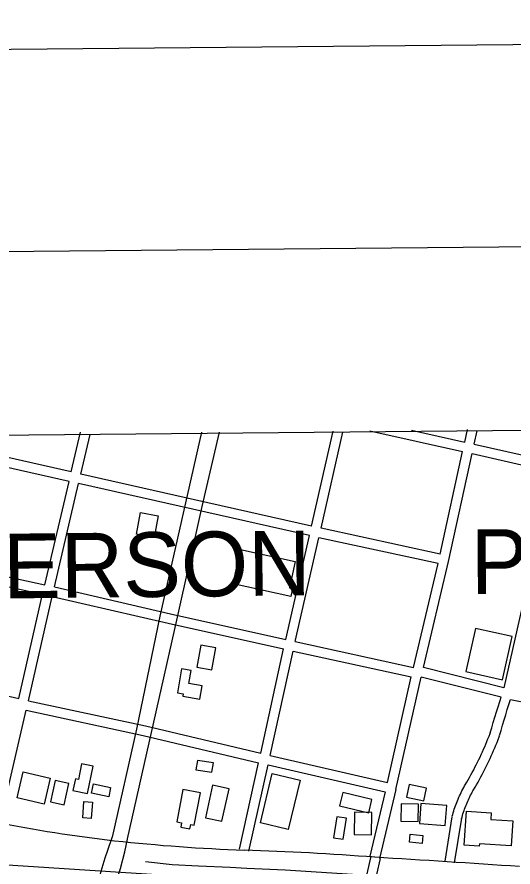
# Model space of a CAD drawing. Extents: x 3598634 to 3636690, y 517270 to 542944.
# Drawn here: x 3625156 to 3626690, y 539733 to 542360 of the extents above; entities that cross this region are included whole.
import ezdxf

# ---------------------------------------------------------------- set-up
doc = ezdxf.new("R2010")
doc.units = 0
for name, color, linetype in [('G-ANNO-NPLT', 7, 'Continuous'), ('V-ANNO-SYMB', 7, 'Continuous'), ('V-BLDG-OTLN', 7, 'Continuous'), ('V-GRID-FRAM', 7, 'Continuous'), ('V-RAIL-TRAK', 7, 'Continuous'), ('V-ROAD-CNTR', 7, 'Continuous'), ('V-TOPO-GNAM-IDEN', 7, 'Continuous'), ('V-TOPO-SHOR', 7, 'Continuous')]:
    doc.layers.add(name, color=color, linetype=linetype)

msp = doc.modelspace()

# ---------------------------------------------------------------- linework, layer by layer
at = {"layer": 'G-ANNO-NPLT'}
msp.add_lwpolyline([(3599441.8, 517853.3), (3636106.9, 518194.6), (3635882, 542360.2), (3599216.9, 542018.9)], close=True, dxfattribs=at)
at = {"layer": 'V-ANNO-SYMB'}
msp.add_lwpolyline([(3602186, 518503.9), (3635267.8, 518811.9), (3635054.5, 541727.5), (3601972.7, 541419.5), (3602186, 518503.9)], dxfattribs=at)
at = {"layer": 'V-BLDG-OTLN'}
for points in [[(3625592.2, 540818.8), (3625580, 540751.4), (3625525.2, 540761.4), (3625537.5, 540828.7)], [(3625847.1, 540714.7), (3626016.3, 540677.7), (3625998.5, 540596), (3626008.1, 540593.9), (3626002.8, 540569.7), (3625824, 540608.8)], [(3626657, 540312.1), (3626686.7, 540445.7), (3626573.3, 540470.8), (3626543.7, 540337.3)], [(3625724.4, 540418.5), (3625712.1, 540351.2), (3625758.5, 540342.7), (3625770.8, 540410.1)], [(3625664.6, 540346), (3625651.8, 540271.3), (3625669.3, 540268.2), (3625668.1, 540261.1), (3625721.2, 540252), (3625728.3, 540293.3), (3625687.3, 540300.3), (3625694.3, 540340.9)], [(3625763.2, 540054.8), (3625713.4, 540062.6), (3625708.9, 540033.9), (3625758.7, 540026.1)], [(3625373.6, 539960), (3625391.5, 540044.4), (3625355.7, 540052), (3625345.6, 540004.1), (3625336.3, 540006), (3625328.6, 539969.6)], [(3625174.9, 540026.9), (3625258.1, 540007.8), (3625239.7, 539927.6), (3625156.5, 539946.6)], [(3626031.5, 540001.2), (3625994.5, 539848.9), (3625908.3, 539869.8), (3625945.3, 540022.1)], [(3625273.9, 540000.5), (3625259.4, 539934.9), (3625302, 539925.4), (3625316.5, 539991.1)], [(3625439.3, 539950), (3625386.1, 539961.2), (3625392.1, 539990.1), (3625445.3, 539978.9)], [(3625789.6, 539874.4), (3625811.5, 539975.2), (3625760.3, 539986.3), (3625738.5, 539885.5)], [(3626421.9, 539976.6), (3626368.7, 539987.8), (3626360.5, 539948.7), (3626413.7, 539937.6)], [(3625668.9, 539973.2), (3625649.9, 539873), (3625664.8, 539870.1), (3625662.2, 539856.4), (3625690.2, 539851.1), (3625692.8, 539864.4), (3625703.9, 539862.3), (3625723, 539962.9)], [(3626253.4, 539941.7), (3626162.8, 539963), (3626153.2, 539922.2), (3626243.8, 539900.9)], [(3625388.9, 539933.5), (3625385.1, 539883.1), (3625359.1, 539885.1), (3625362.9, 539935.5)], [(3626342.9, 539874.6), (3626396.7, 539873.6), (3626397.7, 539927.9), (3626343.9, 539928.9)], [(3626484.8, 539923), (3626405, 539929), (3626400.4, 539867.5), (3626480.1, 539861.4)], [(3626251.9, 539833.1), (3626252.9, 539902.1), (3626199.1, 539902.9), (3626198.2, 539833.8)], [(3626538.8, 539800.9), (3626545.9, 539905.6), (3626621.9, 539900.5), (3626620.5, 539880.4), (3626688.7, 539875.8), (3626683.4, 539798.5), (3626585.5, 539805.1), (3626585, 539797.8)], [(3626144.9, 539888.8), (3626134.8, 539823.8), (3626164.4, 539819.2), (3626174.4, 539884.3)], [(3626408.7, 539805.7), (3626369.1, 539809.6), (3626371.6, 539835), (3626411.2, 539831.1)]]:
    msp.add_lwpolyline(points, close=True, dxfattribs=at)
at = {"layer": 'V-GRID-FRAM'}
msp.add_lwpolyline([(3602690.3, 540859.2), (3634347.4, 541153.9), (3634524.6, 522971.8), (3602851.6, 522676.9), (3602690.3, 540859.2)], dxfattribs=at)
at = {"layer": 'V-RAIL-TRAK'}
msp.add_lwpolyline([(3634363.5, 539140), (3625030.6, 539744.6), (3623425.4, 539853.9), (3622168.8, 539930.4), (3621634.5, 539953.7)], dxfattribs=at)
at = {"layer": 'V-ROAD-CNTR'}
for points in [[(3626247, 541081.6), (3626533.6, 541017.4)], [(3626375.9, 541083.5), (3626540.2, 541046.7)], [(3626540.2, 541046.7), (3626549, 541085)], [(3626569.4, 541040.1), (3626579, 541081.6)], [(3625323.7, 540954.2), (3625352.5, 541077)], [(3625353, 540947.6), (3625381.7, 541070.1)], [(3625726.1, 541076.9), (3625677.1, 540859), (3625597.3, 540508.3), (3625525.6, 540159.7), (3625450.5, 539825.2)], [(3625497.5, 539819.8), (3625571.5, 540149.3), (3625649.7, 540496.4), (3625728.1, 540847.5), (3625782, 541077.4)], [(3626066.6, 540786.7), (3626133.4, 541079.9)], [(3626095.8, 540780.3), (3626163.6, 541077.5)], [(3626569.4, 541040.1), (3626821.5, 540983.2)], [(3625323.7, 540954.2), (3624999, 541027.2)], [(3626412.4, 540349.5), (3626490.3, 540677.7), (3626562.9, 541010.9)], [(3626464.5, 540700.2), (3626533.6, 541017.4)], [(3626562.9, 541010.9), (3626815, 540953.9)], [(3625316.9, 540925), (3624992.1, 540998), (3624919.2, 540675.8)], [(3625241.9, 540605.3), (3625316.9, 540925)], [(3626066.6, 540786.7), (3625704.6, 540868.1), (3625353, 540947.6)], [(3625271.2, 540598.7), (3625346.1, 540918.4)], [(3626059.9, 540757.5), (3625698, 540838.9), (3625346.1, 540918.4)], [(3626464.5, 540700.2), (3626095.8, 540780.3)], [(3625986.8, 540436.3), (3626059.9, 540757.5)], [(3626016.1, 540429.8), (3626089.2, 540751)], [(3626457.9, 540671), (3626089.2, 540751)], [(3626756.3, 540706), (3626661.1, 540286.7)], [(3624919.2, 540675.8), (3625241.9, 540605.3)], [(3626016.1, 540429.8), (3626381.6, 540349.6), (3626457.9, 540671)], [(3624912.6, 540646.6), (3625235.1, 540576.1)], [(3625271.2, 540598.7), (3625630.2, 540516.1), (3625986.8, 540436.3)], [(3625161.7, 540253.6), (3625235.1, 540576.1)], [(3625190.9, 540247), (3625264.4, 540569.5)], [(3625264.4, 540569.5), (3625623.6, 540486.8), (3625980.2, 540407.1)], [(3625909.3, 540084.6), (3625980.2, 540407.1)], [(3625938.5, 540077.8), (3626009.5, 540400.6)], [(3626009.5, 540400.6), (3626374.4, 540320.5)], [(3626661.1, 540286.7), (3626412.4, 540349.5)], [(3624839.4, 540328), (3625161.7, 540253.6)], [(3626301.4, 539994.4), (3626374.4, 540320.5)], [(3626327.3, 539973.1), (3626405.1, 540320.4)], [(3626652.5, 540258), (3626405.1, 540320.4)], [(3625190.9, 540247), (3625553, 540169.1), (3625909.3, 540084.6)], [(3626619.2, 540147.6), (3626623.9, 540163.8), (3626628.6, 540180), (3626633.4, 540196.2), (3626638.3, 540212.4), (3626643.3, 540228.6), (3626648.3, 540244.7), (3626652.5, 540258)], [(3626648.1, 540139.3), (3626652.7, 540155.5), (3626657.4, 540171.5), (3626662.2, 540187.6), (3626667, 540203.7), (3626671.9, 540219.7), (3626681.8, 540251.2)], [(3626681.8, 540251.2), (3626807.8, 540225.7)], [(3625103.3, 539869.4), (3625184.2, 540217.8)], [(3625184.2, 540217.8), (3625546.4, 540139.8), (3625902.8, 540055.3)], [(3626541.9, 539987.4), (3626546.4, 539995), (3626550.9, 540002.7), (3626555.2, 540010.3), (3626559.5, 540018), (3626563.7, 540025.8), (3626567.9, 540033.5), (3626572, 540041.4), (3626576, 540049.2), (3626579.9, 540057.1), (3626583.8, 540065), (3626587.6, 540073), (3626591.3, 540081), (3626595, 540089), (3626598.6, 540097), (3626602.1, 540105.1), (3626605.5, 540113.2), (3626608.9, 540121.4), (3626612.2, 540129.6), (3626615.4, 540137.8), (3626618.6, 540146), (3626619.6, 540148.7)], [(3626567.7, 539972.1), (3626572.3, 539979.9), (3626576.9, 539987.7), (3626581.4, 539995.6), (3626585.8, 540003.5), (3626590.1, 540011.5), (3626594.4, 540019.5), (3626598.6, 540027.6), (3626602.8, 540035.7), (3626606.8, 540043.8), (3626610.8, 540052), (3626614.7, 540060.2), (3626618.6, 540068.4), (3626622.4, 540076.7), (3626626, 540085), (3626629.7, 540093.3), (3626633.2, 540101.7), (3626636.7, 540110), (3626640.1, 540118.5), (3626643.4, 540126.9), (3626646.6, 540135.4), (3626647.7, 540138.2)], [(3625938.5, 540077.8), (3626301.4, 539994.4)], [(3625843.6, 539788.5), (3625902.8, 540055.3)], [(3625872.9, 539782), (3625932.1, 540048.5)], [(3625932.1, 540048.5), (3626294.6, 539965.1), (3626247.1, 539767)], [(3626501.5, 539890.2), (3626503, 539895.5), (3626504.5, 539901), (3626506.1, 539906.4), (3626507.8, 539911.7), (3626509.6, 539917.1), (3626511.5, 539922.4), (3626513.4, 539927.7), (3626515.4, 539933), (3626517.5, 539938.2), (3626519.7, 539943.4), (3626522, 539948.6), (3626524.3, 539953.7), (3626526.7, 539958.8), (3626529.2, 539963.9), (3626531.7, 539968.9), (3626534.3, 539973.9), (3626537, 539978.9), (3626539.8, 539983.8), (3626541.9, 539987.3)], [(3626327.3, 539973.1), (3626276.3, 539760)], [(3626530.5, 539882.4), (3626531.9, 539887.5), (3626533.3, 539892.5), (3626534.8, 539897.5), (3626536.4, 539902.5), (3626538, 539907.4), (3626539.7, 539912.3), (3626541.5, 539917.2), (3626543.4, 539922), (3626545.3, 539926.9), (3626547.3, 539931.7), (3626549.4, 539936.4), (3626551.5, 539941.2), (3626553.7, 539945.9), (3626556, 539950.5), (3626558.4, 539955.2), (3626560.8, 539959.8), (3626563.3, 539964.3), (3626565.8, 539968.9), (3626567.8, 539972.2)], [(3626479.4, 539751), (3626501.2, 539888.7)], [(3626509, 539746.3), (3626530.8, 539884)], [(3625361.1, 539430.9), (3625378.8, 539547), (3625395.3, 539629.9), (3625410.7, 539697.2), (3625416, 539720), (3625422.4, 539740.8), (3625428.8, 539761.6), (3625436.8, 539785.1), (3625450.2, 539824.2), (3625450.5, 539825.2)], [(3625361.1, 539430.9), (3625406.7, 539542), (3625440.8, 539625.5), (3625468, 539704.1), (3625475.5, 539728.8), (3625489, 539780), (3625497.3, 539818.9), (3625497.5, 539819.8)], [(3625778.5, 537574.7), (3625952.7, 538329), (3625972, 538436), (3626099.9, 538983.5), (3626257.3, 539660.5), (3626279.9, 539760)], [(3626217.9, 539623.4), (3626228.1, 539667.3), (3626250.7, 539766.6)]]:
    msp.add_lwpolyline(points, dxfattribs=at)
for centre, radius, start, end in [((3625983.1, 544318.4), 4534.7, 258.6241, 263.346), ((3626087.6, 545724.3), 5943.5, 263.91625, 267.789), ((3625571.9, 530695.9), 9093.8, 85.64977, 88.19541), ((3616702.6, 388247.1), 151817.7, 86.220526, 86.390001)]:
    msp.add_arc(centre, radius, start, end, dxfattribs=at)
at = {"layer": 'V-TOPO-SHOR'}
msp.add_lwpolyline([(3625553.5, 539750), (3625635.1, 539740.7), (3625716.6, 539737.1), (3625815.3, 539733.1), (3625866.4, 539730.1), (3625985.2, 539724.6), (3626224.9, 539709.1)], dxfattribs=at)

# ---------------------------------------------------------------- texts
at = {"layer": 'V-TOPO-GNAM-IDEN'}
for s, rotation, p in [('JEFFERSON', 0.6, (3624474.8, 540556.4)), ('PARISH,', 0.4, (3626559.2, 540576.6))]:
    msp.add_text(s, height=200, rotation=rotation, dxfattribs=at).set_placement(p)

doc.saveas('drawing.dxf')
